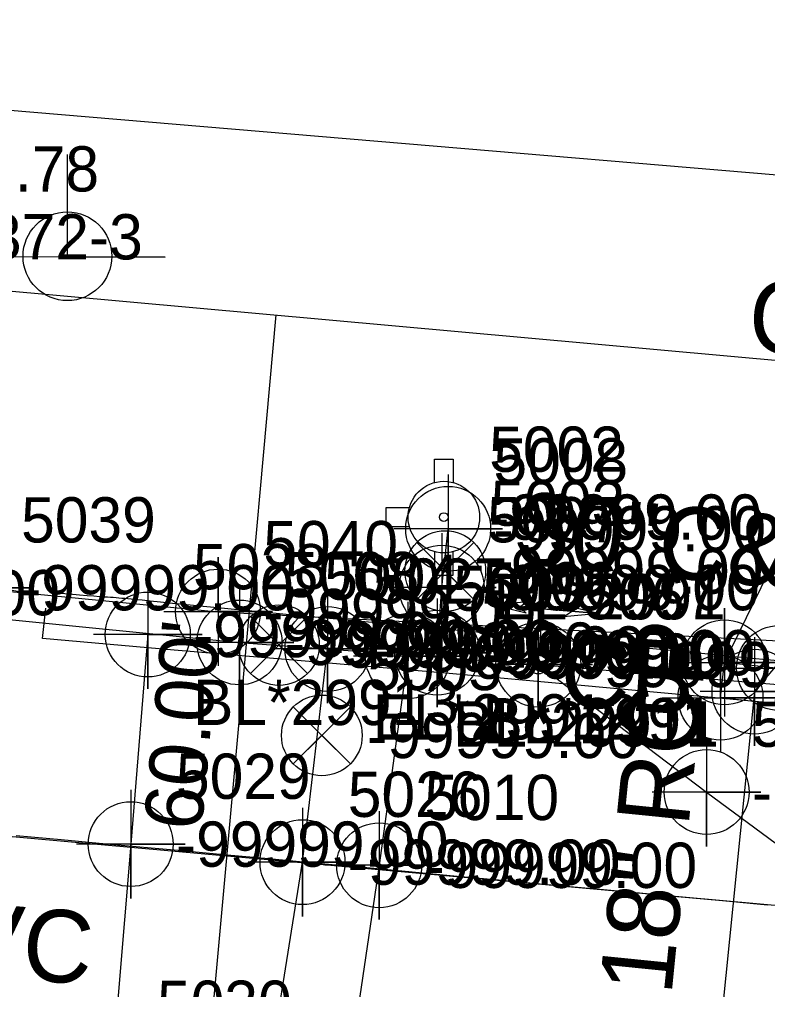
# Model space of a CAD drawing. Extents: x 1516784 to 1522736, y 634838 to 639369.
# Drawn here: x 1520646.3 to 1520687.6, y 638786 to 638839.5 of the extents above; entities that cross this region are included whole.
import ezdxf

# ---------------------------------------------------------------- set-up
doc = ezdxf.new("R2010")
doc.units = 0
for name, color, linetype in [('COGO Default Point Elevation', 7, 'Continuous'), ('COGO Default Point Number', 7, 'Continuous'), ('CTL GPS Vertical Cogo Comment', 7, 'Continuous'), ('CTL GPS Vertical Cogo Elevation', 7, 'Continuous'), ('Exist Environmental Wetland Boundary Cogo Number', 7, 'Continuous'), ('Exist Environmental Wetland Boundary Text', 7, 'Continuous'), ('Exist Hydro Jurisdictional Stream or Body of Water Mitigable', 7, 'Continuous'), ('Exist Right of Way Line', 7, 'Continuous'), ('Exist Right of Way Width CELL', 7, 'Continuous'), ('Exist Roads Curbs Text', 7, 'Continuous'), ('Exist Structure Minor Catch Basin', 7, 'Continuous'), ('Exist Structure Minor Catch Basin Cogo Point CELL', 7, 'Continuous'), ('Exist Structure Minor Catch Basin Leader', 7, 'Continuous'), ('Exist Structure Minor Catch Basin Text', 7, 'Continuous'), ('Exist Structure Minor Pipes RCP 18 Inch', 7, 'Continuous'), ('Exist Structure Minor Pipes RCP 18 Inch Cogo Point CELL', 7, 'Continuous'), ('Exist Structure Minor Pipes RCP 18 Inch Leader', 7, 'Continuous'), ('Exist Structure Minor Pipes RCP 18 Inch Text', 7, 'Continuous'), ('Exist Utilities Gas UG Line SUE LOS B', 7, 'Continuous'), ('Exist Utilities Gas UG Line SUE LOS B Cogo Elevation', 7, 'Continuous'), ('Exist Utilities Gas UG Line SUE LOS B Cogo Number', 7, 'Continuous'), ('Exist Utilities Gas UG Line SUE LOS B Cogo Point CELL', 7, 'Continuous'), ('Exist Utilities Gas Valve Text', 7, 'Continuous'), ('Exist Utilities Power Joint Use Telephone CELL', 7, 'Continuous'), ('Exist Utilities Sanitary Sewer UG Line Text', 7, 'Continuous'), ('Exist Utilities Water Change of Service SUE CELL', 7, 'Continuous'), ('Exist Utilities Water Fire Hydrant CELL', 7, 'Continuous'), ('Exist Utilities Water Fire Hydrant Cogo Elevation', 7, 'Continuous'), ('Exist Utilities Water Fire Hydrant Cogo Number', 7, 'Continuous'), ('Exist Utilities Water UG Line SUE LOS B', 7, 'Continuous'), ('Exist Utilities Water UG Line SUE LOS B Cogo Comment', 7, 'Continuous'), ('Exist Utilities Water UG Line SUE LOS B Cogo Elevation', 7, 'Continuous'), ('Exist Utilities Water UG Line SUE LOS B Cogo Number', 7, 'Continuous'), ('Exist Utilities Water UG Line SUE LOS B Cogo Point CELL', 7, 'Continuous'), ('Exist Utilities Water UG Line SUE LOS C', 7, 'Continuous'), ('Exist Utilities Water Valve CELL', 7, 'Continuous'), ('Exist Utilities Water Valve Cogo Elevation', 7, 'Continuous'), ('Exist Utilities Water Valve Cogo Number', 7, 'Continuous')]:
    doc.layers.add(name, color=color, linetype=linetype)

msp = doc.modelspace()

# ---------------------------------------------------------------- linework, layer by layer
at = {"layer": 'COGO Default Point Elevation'}
msp.add_lwpolyline([(1520687.582, 638790.629), (1520685.092, 638790.857), (1520682.603, 638791.086), (1520680.113, 638791.314), (1520677.903, 638791.517), (1520675.414, 638791.748), (1520672.925, 638791.98), (1520670.436, 638792.211), (1520667.946, 638792.443), (1520665.457, 638792.675), (1520664.994, 638792.718), (1520662.505, 638792.947), (1520660.015, 638793.176), (1520657.526, 638793.406), (1520655.037, 638793.635), (1520653.548, 638793.772), (1520651.059, 638793.998), (1520648.569, 638794.224), (1520646.08, 638794.45)], dxfattribs=at)
at = {"layer": 'COGO Default Point Number'}
for points in [[(1520621.754, 638840.288), (1520622.18, 638837.298), (1520622.94, 638833.02), (1520623.882, 638828.845), (1520624.678, 638826.217), (1520625.216, 638824.888), (1520625.537, 638824.253), (1520626.472, 638822.89), (1520628.014, 638820.99), (1520630.592, 638818.164), (1520633.693, 638814.978), (1520636.196, 638812.703), (1520637.867, 638811.34), (1520639.812, 638809.978), (1520640.784, 638809.426), (1520642.618, 638808.731), (1520645.455, 638808.099), (1520646.562, 638807.899)], [(1520762, 638795.052), (1520754.845, 638795.73), (1520747.677, 638796.37), (1520740.588, 638796.993), (1520733.67, 638797.623), (1520726.819, 638798.248), (1520719.933, 638798.861), (1520713.005, 638799.477), (1520706.029, 638800.11), (1520699.375, 638800.718), (1520693.413, 638801.263), (1520686.288, 638801.925), (1520677.292, 638802.757), (1520669.79, 638803.428), (1520662.26, 638804.076), (1520654.808, 638804.712), (1520647.54, 638805.345), (1520647.726, 638807.022)]]:
    msp.add_lwpolyline(points, dxfattribs=at)
at = {"layer": 'Exist Environmental Wetland Boundary Cogo Number'}
msp.add_lwpolyline([(1520689.01, 638804.035), (1520687.512, 638804.176), (1520685.941, 638804.326), (1520684.296, 638804.484), (1520682.597, 638804.647), (1520680.861, 638804.814), (1520679.108, 638804.982), (1520677.356, 638805.149), (1520675.605, 638805.315), (1520673.855, 638805.479), (1520672.106, 638805.642), (1520670.359, 638805.804), (1520668.633, 638805.964), (1520666.951, 638806.119), (1520665.333, 638806.269), (1520663.799, 638806.412), (1520662.35, 638806.548), (1520660.987, 638806.678), (1520659.708, 638806.801), (1520658.514, 638806.917), (1520657.412, 638807.025), (1520656.408, 638807.125), (1520655.51, 638807.214), (1520654.723, 638807.292), (1520654.049, 638807.359), (1520653.486, 638807.415), (1520653.036, 638807.46), (1520652.698, 638807.494), (1520652.444, 638807.52), (1520652.248, 638807.539), (1520652.082, 638807.555), (1520651.918, 638807.569), (1520651.758, 638807.583), (1520651.6, 638807.595), (1520651.446, 638807.607), (1520651.294, 638807.618), (1520651.128, 638807.629), (1520650.932, 638807.642), (1520650.689, 638807.66), (1520650.383, 638807.684), (1520650.012, 638807.714), (1520649.579, 638807.749), (1520649.011, 638807.797), (1520648.306, 638807.857)], dxfattribs=at)
at = {"layer": 'Exist Environmental Wetland Boundary Text'}
msp.add_line((1520569.383, 638801.322), (1520948.554, 638767.08), dxfattribs=at)
at = {"layer": 'Exist Hydro Jurisdictional Stream or Body of Water Mitigable'}
msp.add_lwpolyline([(1520730.086, 638812.677), (1520730.203, 638815.004), (1520730.165, 638821.136), (1520729.307, 638823.97), (1520727.295, 638826.507), (1520724.762, 638827.934), (1520719.9, 638828.95), (1520694.442, 638830.406), (1520628.045, 638836.006)], dxfattribs=at)
at = {"layer": 'Exist Right of Way Line'}
msp.add_line((1520625.534, 638826.373), (1520958.512, 638796.302), dxfattribs=at)
at = {"layer": 'Exist Right of Way Width CELL'}
for p in [(1520660.426, 638823.222), (1520655.029, 638763.465)]:
    msp.add_line(p, (1520658.487, 638801.757), dxfattribs=at)
at = {"layer": 'Exist Structure Minor Catch Basin'}
msp.add_lwpolyline([(1520684.981, 638802.08), (1520685.201, 638804.052), (1520688.206, 638803.719), (1520687.986, 638801.747)], close=True, dxfattribs=at)
at = {"layer": 'Exist Structure Minor Catch Basin Cogo Point CELL'}
for points in [[(1520682.199, 638804.034), (1520688.199, 638804.034), (1520685.199, 638804.034), (1520685.199, 638807.034), (1520685.199, 638801.034)], [(1520685.206, 638803.719), (1520691.206, 638803.719), (1520688.206, 638803.719), (1520688.206, 638806.719), (1520688.206, 638800.719)], [(1520681.981, 638802.08), (1520687.981, 638802.08), (1520684.981, 638802.08), (1520684.981, 638805.08), (1520684.981, 638799.08)]]:
    msp.add_lwpolyline(points, dxfattribs=at)
for centre in [(1520685.199, 638804.034), (1520688.206, 638803.719), (1520684.981, 638802.08)]:
    msp.add_circle(centre, 2.344, dxfattribs=at)
at = {"layer": 'Exist Structure Minor Catch Basin Leader'}
msp.add_lwpolyline([(1520685.199, 638804.034), (1520691.287, 638816.487), (1520697.287, 638816.487)], dxfattribs=at)
at = {"layer": 'Exist Structure Minor Pipes RCP 18 Inch'}
msp.add_line((1520686.858, 638802.419), (1520684.564, 638779.68), dxfattribs=at)
at = {"layer": 'Exist Structure Minor Pipes RCP 18 Inch Cogo Point CELL'}
msp.add_lwpolyline([(1520686.858, 638805.419), (1520686.858, 638799.419), (1520686.858, 638802.419), (1520689.858, 638802.419), (1520683.858, 638802.419)], dxfattribs=at)
msp.add_circle((1520686.858, 638802.419), 2.344, dxfattribs=at)
at = {"layer": 'Exist Structure Minor Pipes RCP 18 Inch Leader'}
msp.add_lwpolyline([(1520686.858, 638802.419), (1520693.372, 638810.071), (1520699.372, 638810.071)], dxfattribs=at)
at = {"layer": 'Exist Utilities Gas UG Line SUE LOS B'}
msp.add_lwpolyline([(1520539.177, 638834.883), (1520564.677, 638828.503), (1520580.047, 638824.156), (1520598.765, 638820.41), (1520612.087, 638817.183), (1520628.437, 638812.308), (1520643.855, 638808.13), (1520657.235, 638806.832), (1520690.694, 638805.095), (1520711.425, 638804.617), (1520742.75, 638803.38), (1520783.344, 638801.18), (1520808.892, 638798.591), (1520838.893, 638796.571), (1520867.952, 638793.415), (1520888.082, 638792.198), (1520918.904, 638789.344), (1520950.661, 638785.177), (1520963.56, 638782.781), (1520974.163, 638781.118)], dxfattribs=at)
at = {"layer": 'Exist Utilities Gas UG Line SUE LOS B Cogo Point CELL'}
for points in [[(1520640.858, 638808.155), (1520646.858, 638808.155), (1520643.858, 638808.155), (1520643.858, 638811.155), (1520643.858, 638805.155)], [(1520654.235, 638806.839), (1520660.235, 638806.839), (1520657.235, 638806.839), (1520657.235, 638809.839), (1520657.235, 638803.839)]]:
    msp.add_lwpolyline(points, dxfattribs=at)
msp.add_circle((1520657.235, 638806.839), 2.344, dxfattribs=at)
at = {"layer": 'Exist Utilities Power Joint Use Telephone CELL'}
msp.add_line((1520648.916, 638826.46), (1520648.916, 638826.46), dxfattribs=at)
msp.add_lwpolyline([(1520642.978, 638826.46), (1520654.316, 638826.423), (1520648.916, 638826.441), (1520648.916, 638832.085)], dxfattribs=at)
msp.add_circle((1520648.917, 638826.467), 2.45, dxfattribs=at)
at = {"layer": 'Exist Utilities Water Change of Service SUE CELL'}
for p, q in [((1520678.296, 638806.723), (1520672.354, 638807.218)), ((1520674.915, 638803.909), (1520675.172, 638806.983)), ((1520675.172, 638806.983), (1520678.296, 638806.723)), ((1520674.915, 638803.909), (1520674.915, 638803.909))]:
    msp.add_line(p, q, dxfattribs=at)
for points in [[(1520672.354, 638807.218), (1520674.347, 638807.397), (1520673.9, 638807.089), (1520674.255, 638806.753)], [(1520678.296, 638806.723), (1520676.304, 638806.544), (1520676.751, 638806.851), (1520676.396, 638807.188)]]:
    msp.add_lwpolyline(points, close=True, dxfattribs=at)
msp.add_circle((1520674.915, 638803.909), 0.517, dxfattribs=at)
at = {"layer": 'Exist Utilities Water Fire Hydrant CELL'}
msp.add_line((1520669.703, 638812.058), (1520669.703, 638812.058), dxfattribs=at)
for points in [[(1520669.191, 638813.97), (1520669.191, 638815.258), (1520670.216, 638815.258), (1520670.216, 638813.945)], [(1520667.791, 638812.57), (1520666.503, 638812.57), (1520666.503, 638811.545), (1520667.791, 638811.545)], [(1520669.191, 638810.145), (1520669.191, 638808.858), (1520670.216, 638808.858), (1520670.216, 638810.17)]]:
    msp.add_lwpolyline(points, dxfattribs=at)
for radius in [1.977, 0.243]:
    msp.add_circle((1520669.703, 638812.058), radius, dxfattribs=at)
at = {"layer": 'Exist Utilities Water UG Line SUE LOS B'}
for points in [[(1520669.333, 638804.564), (1520669.585, 638808.161), (1520669.94, 638811.411)], [(1520620.203, 638809.209), (1520630.943, 638807.88), (1520658.415, 638805.133), (1520674.915, 638803.909), (1520684.211, 638796.868), (1520692.994, 638790.385), (1520732.672, 638785.819), (1520762.877, 638782.344), (1520795.433, 638778.959), (1520828.599, 638776.457), (1520864.457, 638774.03), (1520895.421, 638771.84), (1520928.873, 638769.232), (1520958.885, 638767.555), (1520974.968, 638766.605)], [(1520653.353, 638805.569), (1520652.411, 638793.993), (1520651.364, 638781.453), (1520650.905, 638771.853), (1520649.328, 638761.661)], [(1520656.786, 638760.27), (1520658.061, 638768.537), (1520659.963, 638780.866), (1520661.897, 638792.996), (1520663.278, 638804.771)], [(1520667.714, 638804.377), (1520666.131, 638792.822), (1520664.316, 638780.475), (1520663.648, 638770.859), (1520663.033, 638764.713), (1520661.755, 638759.684)]]:
    msp.add_lwpolyline(points, dxfattribs=at)
at = {"layer": 'Exist Utilities Water UG Line SUE LOS B Cogo Point CELL'}
for points in [[(1520669.94, 638814.411), (1520669.94, 638808.411), (1520669.94, 638811.411), (1520672.94, 638811.411), (1520666.94, 638811.411)], [(1520669.585, 638811.161), (1520669.585, 638805.161), (1520669.585, 638808.161), (1520672.585, 638808.161), (1520666.585, 638808.161)], [(1520653.353, 638808.569), (1520653.353, 638802.569), (1520653.353, 638805.569), (1520656.353, 638805.569), (1520650.353, 638805.569)], [(1520658.415, 638808.133), (1520658.415, 638802.133), (1520658.415, 638805.133), (1520661.415, 638805.133), (1520655.415, 638805.133)], [(1520663.278, 638807.771), (1520663.278, 638801.771), (1520663.278, 638804.771), (1520666.278, 638804.771), (1520660.278, 638804.771)], [(1520667.714, 638807.377), (1520667.714, 638801.377), (1520667.714, 638804.377), (1520670.714, 638804.377), (1520664.714, 638804.377)], [(1520669.333, 638807.564), (1520669.333, 638801.564), (1520669.333, 638804.564), (1520672.333, 638804.564), (1520666.333, 638804.564)], [(1520674.915, 638806.909), (1520674.915, 638800.909), (1520674.915, 638803.909), (1520677.915, 638803.909), (1520671.915, 638803.909)], [(1520684.211, 638799.868), (1520684.211, 638793.868), (1520684.211, 638796.868), (1520687.211, 638796.868), (1520681.211, 638796.868)], [(1520652.411, 638796.993), (1520652.411, 638790.993), (1520652.411, 638793.993), (1520655.411, 638793.993), (1520649.411, 638793.993)], [(1520661.897, 638795.996), (1520661.897, 638789.996), (1520661.897, 638792.996), (1520664.897, 638792.996), (1520658.897, 638792.996)], [(1520666.131, 638795.822), (1520666.131, 638789.822), (1520666.131, 638792.822), (1520669.131, 638792.822), (1520663.131, 638792.822)]]:
    msp.add_lwpolyline(points, dxfattribs=at)
for centre in [(1520669.94, 638811.411), (1520669.585, 638808.161), (1520653.353, 638805.569), (1520658.415, 638805.133), (1520663.278, 638804.771), (1520667.714, 638804.377), (1520669.333, 638804.564), (1520674.915, 638803.909), (1520684.211, 638796.868), (1520652.411, 638793.993), (1520661.897, 638792.996), (1520666.131, 638792.822)]:
    msp.add_circle(centre, 2.344, dxfattribs=at)
at = {"layer": 'Exist Utilities Water UG Line SUE LOS C'}
msp.add_line((1520674.915, 638803.909), (1520974.617, 638778.939), dxfattribs=at)
at = {"layer": 'Exist Utilities Water Valve CELL'}
for points in [[(1520671.357, 638810.653), (1520668.207, 638807.503), (1520669.782, 638809.078), (1520671.357, 638807.503), (1520668.207, 638810.653)], [(1520662.174, 638806.56), (1520659.024, 638803.41), (1520660.599, 638804.985), (1520662.174, 638803.41), (1520659.024, 638806.56)], [(1520664.539, 638801.571), (1520661.39, 638798.421), (1520662.965, 638799.996), (1520664.539, 638798.421), (1520661.39, 638801.571)]]:
    msp.add_lwpolyline(points, dxfattribs=at)
for centre in [(1520669.782, 638809.078), (1520660.599, 638804.985), (1520662.965, 638799.996)]:
    msp.add_circle(centre, 2.227, dxfattribs=at)

# ---------------------------------------------------------------- texts
at = {"layer": 'CTL GPS Vertical Cogo Comment'}
msp.add_text('B5372-3', height=2.5, dxfattribs=at).set_placement((1520640.44, 638826.291))
msp.add_text('B5372-3', height=2.5, dxfattribs=at).set_placement((1520640.44, 638826.291))
at = {"layer": 'CTL GPS Vertical Cogo Elevation'}
msp.add_text('729.78', height=2.5, dxfattribs=at).set_placement((1520640.44, 638830.041))
msp.add_text('729.78', height=2.5, dxfattribs=at).set_placement((1520640.44, 638830.041))
at = {"layer": 'Exist Right of Way Width CELL'}
msp.add_text("60.00'", height=3.2, rotation=84.8397, dxfattribs=at).set_placement((1520656.318, 638794.691))
at = {"layer": 'Exist Roads Curbs Text'}
msp.add_text('30"C&G', height=4, rotation=354.7062, dxfattribs=at).set_placement((1520673.583, 638809.514))
at = {"layer": 'Exist Structure Minor Catch Basin Text'}
msp.add_text('CB', height=4, rotation=355.9646, dxfattribs=at).set_placement((1520676.02, 638801.652))
at = {"layer": 'Exist Structure Minor Pipes RCP 18 Inch Text'}
msp.add_text('18" RCP', height=4, rotation=84.2393, dxfattribs=at).set_placement((1520682.268, 638785.605))
at = {"layer": 'Exist Utilities Gas UG Line SUE LOS B Cogo Elevation'}
for p in [(1520646.358, 638806.905), (1520659.735, 638805.589)]:
    msp.add_text('-99999.00', height=2.5, dxfattribs=at).set_placement(p)
at = {"layer": 'Exist Utilities Gas UG Line SUE LOS B Cogo Number'}
for s, p in [('5039', (1520646.358, 638810.655)), ('5040', (1520659.735, 638809.339))]:
    msp.add_text(s, height=2.5, dxfattribs=at).set_placement(p)
at = {"layer": 'Exist Utilities Gas Valve Text'}
msp.add_text('Gas Test ', height=4, rotation=356.6804, dxfattribs=at).set_placement((1520686.445, 638821.197))
at = {"layer": 'Exist Utilities Sanitary Sewer UG Line Text'}
msp.add_text('8" VC', height=4, rotation=355.3016, dxfattribs=at).set_placement((1520636.419, 638787.343))
at = {"layer": 'Exist Utilities Water Fire Hydrant Cogo Elevation'}
msp.add_text('-99999.00', height=2.5, dxfattribs=at).set_placement((1520672.203, 638810.808))
at = {"layer": 'Exist Utilities Water Fire Hydrant Cogo Number'}
msp.add_text('5002', height=2.5, dxfattribs=at).set_placement((1520672.203, 638814.558))
at = {"layer": 'Exist Utilities Water UG Line SUE LOS B Cogo Comment'}
for s, p in [('EL*2991', (1520672.44, 638806.411)), ('BL*29913', (1520655.853, 638800.569)), ('EL*29912', (1520665.778, 638799.771)), ('BL*29911', (1520670.214, 638799.377)), ('BL*2991', (1520671.833, 638799.564))]:
    msp.add_text(s, height=2.5, dxfattribs=at).set_placement(p)
at = {"layer": 'Exist Utilities Water UG Line SUE LOS B Cogo Elevation'}
for p in [(1520672.44, 638810.161), (1520672.085, 638806.911), (1520633.443, 638806.63), (1520655.853, 638804.319), (1520660.915, 638803.883), (1520665.778, 638803.521), (1520670.214, 638803.127), (1520671.833, 638803.314), (1520677.415, 638802.659), (1520686.711, 638795.618), (1520654.911, 638792.743), (1520664.397, 638791.746), (1520668.631, 638791.572)]:
    msp.add_text('-99999.00', height=2.5, dxfattribs=at).set_placement(p)
at = {"layer": 'Exist Utilities Water UG Line SUE LOS B Cogo Number'}
for s, p in [('5008', (1520672.44, 638813.911)), ('5007', (1520672.085, 638810.661)), ('5028', (1520655.853, 638808.069)), ('5068', (1520660.915, 638807.633)), ('5027', (1520665.778, 638807.271)), ('5009', (1520670.214, 638806.877)), ('5006', (1520671.833, 638807.064)), ('5067', (1520677.415, 638806.409)), ('5066', (1520686.711, 638799.368)), ('5029', (1520654.911, 638796.493)), ('5026', (1520664.397, 638795.496)), ('5010', (1520668.631, 638795.322)), ('5030', (1520653.864, 638783.953))]:
    msp.add_text(s, height=2.5, dxfattribs=at).set_placement(p)
at = {"layer": 'Exist Utilities Water Valve Cogo Elevation'}
for p in [(1520672.282, 638807.828), (1520663.099, 638803.735), (1520665.465, 638798.746)]:
    msp.add_text('-99999.00', height=2.5, dxfattribs=at).set_placement(p)
at = {"layer": 'Exist Utilities Water Valve Cogo Number'}
for s, p in [('5003', (1520672.282, 638811.578)), ('5004', (1520663.099, 638807.485)), ('5005', (1520665.465, 638802.496))]:
    msp.add_text(s, height=2.5, dxfattribs=at).set_placement(p)

doc.saveas('drawing.dxf')
